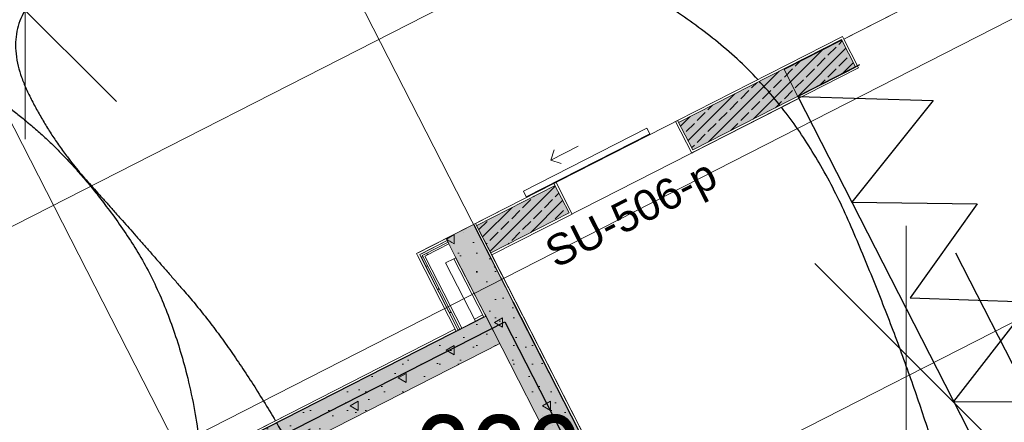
# Model space of a CAD drawing. Header units: metres. Extents: x 538891 to 1080079, y 6588829 to 13178720.
# Tile 726 of 1056: x 539904.36 to 539910.74, y 6589214.28 to 6589216.9. Entities that reach past the tile are written whole.
import ezdxf

# ---------------------------------------------------------------- set-up
doc = ezdxf.new("R2010")
doc.units = ezdxf.units.M
doc.header["$LTSCALE"] = 0.4
doc.header["$PDMODE"] = 1
doc.header["$PDSIZE"] = -2
for name, pattern in [('DASHED', [52.916667, 26.458333, -26.458333]), ('Dot & Dashed', [83.78472, 39.6875, -22.048611, 0, -22.048609]), ('openingline', [100, 62.5, -37.5]), ('Triple Dashed', [92.604163, 66.145831, -26.458332])]:
    doc.linetypes.add(name, pattern=pattern)
for name, color, linetype in [('AR', 7, 'Continuous'), ('DENDRO', 7, 'Continuous'), ('KINO_TAIMESTIK', 7, 'Continuous')]:
    doc.layers.add(name, color=color, linetype=linetype)
doc.styles.add('Arial', font='arial.ttf')
doc.styles.add('Arial Narrow', font='ARIALN.TTF')
pattern_1 = [(90, (0, 0), (-0.6235383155, 0), [0.060000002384, -0.30000001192]), (90, (-0.3118, 0.18), (-0.6235383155, 0), [0.060000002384, -0.30000001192]), (150, (0, 0), (0.31176915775, 0.54000002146), [0.060000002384, -0.30000001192]), (150, (2e-17, 0.36), (0.31176915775, 0.54000002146), [0.060000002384, -0.30000001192]), (-150, (4e-18, 0.06), (-0.31176915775, 0.54000002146), [0.060000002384, -0.30000001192]), (-150, (3e-17, 0.42), (-0.31176915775, 0.54000002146), [0.060000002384, -0.30000001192]), (90, (-0.06, 4e-18), (-0.1200000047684, 0), [1e-05, -0.299990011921]), (90, (-0.06, 0.12001), (-0.1200000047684, 0), [1e-05, -0.299990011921]), (135, (-0.06, 0.06), (0.0848528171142, 0.0848528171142), [1e-05, -0.239990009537]), (135, (-0.12365, 0.12365), (0.0848528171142, 0.0848528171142), [1e-05, -0.239990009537])]
pattern_2 = [(-135, (0, 0), (-0.0707106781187, 0.0707106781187), []), (-135, (0.03536, -0.03536), (-0.0707106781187, 0.0707106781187), [0.075, -0.025])]
pattern_3 = [(0, (0, 0), (0, 0.075), [1e-05, -0.07499])]

msp = doc.modelspace()

# ---------------------------------------------------------------- hatches: boundary and pattern name
at = {"layer": 'AR', "linetype": 'Continuous', "lineweight": 9, "true_color": 0x6a6a6a}
h = msp.add_hatch(dxfattribs=at)
h.set_pattern_fill('STRUCTURAL_CONCRETE_0001', color=251, style=0, pattern_type=2)
h.set_pattern_definition(pattern_1)
h.paths.add_polyline_path([(539907.1812, 6589215.3608), (539907.2729, 6589215.5096), (539907.1399, 6589215.4417)])

# ---------------------------------------------------------------- linework, layer by layer
at = {"layer": 'AR', "color": 7, "linetype": 'Continuous', "lineweight": 9}
for p, q in [((539907.9777, 6589216.0771), (539907.7996, 6589215.9861)), ((539907.7996, 6589215.9861), (539907.8214, 6589216.0534)), ((539907.7996, 6589215.9861), (539907.8668, 6589215.9643)), ((539907.1286, 6589215.464), (539907.1217, 6589215.4774)), ((539907.1342, 6589215.4529), (539907.1286, 6589215.464)), ((539907.1399, 6589215.4417), (539907.1342, 6589215.4529))]:
    msp.add_line(p, q, dxfattribs=at)
at = {"layer": 'AR', "color": 8, "linetype": 'DASHED', "lineweight": 25, "true_color": 0x808080}
for p, q in [((539909.7522, 6589215.713), (539910.5648, 6589215.7031)), ((539910.5648, 6589215.7031), (539910.131, 6589215.0914)), ((539910.131, 6589215.0914), (539910.913, 6589215.0659)), ((539910.913, 6589215.0659), (539910.4121, 6589214.42)), ((539910.4121, 6589214.42), (539911.2567, 6589214.4149))]:
    msp.add_line(p, q, dxfattribs=at)
at = {"layer": 'AR', "color": 9, "linetype": 'Continuous', "lineweight": 9, "true_color": 0xc9c5ab, "flags": 128}
for points in [[(539917.6844, 6589206.9468), (539914.9411, 6589205.5466), (539914.7184, 6589205.433), (539914.4616, 6589205.9362), (539912.8583, 6589205.1179), (539913.1152, 6589204.6147), (539912.7455, 6589204.426), (539912.4955, 6589204.9159), (539910.1797, 6589203.7339), (539910.4297, 6589203.244), (539909.2718, 6589202.653), (539903.6347, 6589213.6976), (539903.9019, 6589213.834), (539904.1519, 6589213.3441), (539907.1803, 6589214.8898), (539906.9302, 6589215.3797), (539909.6914, 6589216.7889), (539909.7005, 6589216.7711), (539912.0564, 6589217.9736)], [(539912.0564, 6589217.9736), (539909.313, 6589216.5734), (539909.4085, 6589216.3863), (539907.4178, 6589215.3703), (539912.6231, 6589205.1719), (539914.4267, 6589206.0924), (539914.6836, 6589205.5892), (539914.8706, 6589205.6847), (539914.932, 6589205.5644), (539917.6753, 6589206.9646)]]:
    msp.add_lwpolyline(points, dxfattribs=at)
at = {"layer": 'AR', "color": 7, "linetype": 'Continuous', "lineweight": 9, "flags": 128}
for points in [[(539917.6844, 6589206.9468), (539914.9411, 6589205.5466), (539914.7184, 6589205.433), (539914.4616, 6589205.9362), (539912.8583, 6589205.1179), (539913.1152, 6589204.6147), (539912.7455, 6589204.426), (539912.4955, 6589204.9159), (539910.1797, 6589203.7339), (539910.4297, 6589203.244), (539909.2718, 6589202.653), (539903.6347, 6589213.6976), (539903.9019, 6589213.834), (539904.1519, 6589213.3441), (539907.1803, 6589214.8898), (539906.9302, 6589215.3797), (539909.6914, 6589216.7889), (539909.7005, 6589216.7711), (539912.0564, 6589217.9736)], [(539912.0564, 6589217.9736), (539909.313, 6589216.5734), (539909.4085, 6589216.3863), (539907.4178, 6589215.3703), (539912.6231, 6589205.1719), (539914.4267, 6589206.0924), (539914.6836, 6589205.5892), (539914.8706, 6589205.6847), (539914.932, 6589205.5644), (539917.6753, 6589206.9646)]]:
    msp.add_lwpolyline(points, dxfattribs=at)
at = {"layer": 'AR', "color": 7, "linetype": 'Continuous', "lineweight": 5}
msp.add_point((539907.1286, 6589215.464), dxfattribs=at)
at = {"layer": 'AR', "color": 252, "linetype": 'Continuous', "true_color": 0x848484}
msp.add_solid([(539907.1812, 6589215.3608), (539907.2729, 6589215.5096), (539907.1399, 6589215.4417)], dxfattribs=at)
at = {"layer": 'DENDRO', "color": 30, "linetype": 'Continuous', "lineweight": 25, "true_color": 0xff7f00}
for points, knots in [([(539908.4058, 6589206.8726), (539908.3832, 6589206.8636), (539908.3606, 6589206.8547), (539907.9498, 6589206.7164), (539907.7723, 6589206.6752), (539907.6966, 6589206.6839), (539907.4656, 6589206.7708), (539907.1595, 6589206.9974), (539906.958, 6589207.5767), (539906.9147, 6589208.132), (539907.0574, 6589208.7889), (539907.1854, 6589209.363), (539907.2918, 6589210.1884), (539907.1418, 6589211.5914), (539906.6378, 6589213.1454), (539905.8218, 6589214.6753), (539905.0646, 6589215.5507), (539904.5703, 6589216.0967), (539904.2579, 6589216.7372), (539904.5264, 6589217.1815), (539905.0378, 6589217.5754), (539905.9098, 6589217.735), (539906.9281, 6589217.7177), (539908.1863, 6589217.2704), (539909.3947, 6589216.3772), (539910.1044, 6589214.7223), (539910.5528, 6589213.2227), (539911.0296, 6589211.7848), (539911.3241, 6589210.6487), (539911.5386, 6589209.4011), (539911.0332, 6589208.335), (539910.2317, 6589207.7328), (539909.4565, 6589207.3603), (539908.9862, 6589207.1356), (539908.613, 6589206.9582), (539908.4316, 6589206.8829), (539908.4187, 6589206.8777), (539908.4058, 6589206.8726)], [0, 0, 0, 0.001744, 0.001744, 0.032871, 0.063997, 0.095124, 0.126251, 0.157378, 0.188504, 0.219631, 0.250758, 0.281885, 0.313012, 0.344138, 0.375265, 0.406392, 0.437519, 0.468646, 0.499772, 0.530899, 0.562026, 0.593153, 0.624279, 0.655406, 0.686533, 0.71766, 0.748787, 0.779913, 0.81104, 0.842167, 0.873294, 0.90442, 0.935547, 0.966674, 0.997801, 0.997801, 1, 1, 1]), ([(539901.6686, 6589216.5081), (539901.655, 6589216.4964), (539901.6414, 6589216.4847), (539901.3873, 6589216.2611), (539901.1542, 6589215.6805), (539901.0915, 6589215.1812), (539901.1813, 6589214.4289), (539901.5988, 6589213.6235), (539902.091, 6589213.0529), (539902.6768, 6589212.6281), (539903.5856, 6589212.2716), (539904.2749, 6589212.3475), (539904.8003, 6589212.544), (539905.1731, 6589212.8964), (539905.4001, 6589213.3165), (539905.5853, 6589213.9906), (539905.3174, 6589215.1067), (539904.7935, 6589215.8813), (539904.2446, 6589216.3862), (539903.6429, 6589216.7228), (539902.768, 6589216.9485), (539901.9562, 6589216.7455), (539901.6957, 6589216.5315), (539901.6821, 6589216.5198), (539901.6686, 6589216.5081)], [0, 0, 0, 0.002773, 0.002773, 0.055112, 0.107451, 0.15979, 0.212129, 0.264468, 0.316807, 0.369147, 0.421486, 0.473825, 0.526164, 0.578503, 0.630842, 0.683182, 0.735521, 0.78786, 0.840199, 0.892538, 0.944877, 0.997217, 0.997217, 1, 1, 1])]:
    msp.add_open_spline(points, degree=2, knots=knots, dxfattribs=at)
at = {"layer": 'KINO_TAIMESTIK', "color": 181, "linetype": 'Continuous', "lineweight": 18, "true_color": 0x9f7fff}
for p, q in [((539904.3921, 6589216.1221), (539904.3921, 6589217.7967)), ((539903.8001, 6589217.5514), (539904.9842, 6589216.3673)), ((539910.1044, 6589213.8851), (539910.1044, 6589215.5596)), ((539909.5123, 6589215.3144), (539910.6964, 6589214.1303))]:
    msp.add_line(p, q, dxfattribs=at)

# ---------------------------------------------------------------- texts
at = {"layer": 'DENDRO', "color": 250, "true_color": 0x333333, "insert": (539906.919, 6589214.3307), "char_height": 0.57083, "attachment_point": 1, "line_spacing_factor": 2.63829, "style": 'Arial Narrow'}
msp.add_mtext('229', dxfattribs=at)

# ---------------------------------------------------------------- next in the draw order: wipeouts: each hides what was drawn before it
at = {"color": 255, "linetype": 'Continuous', "lineweight": 5}
for points in [[(539909.7826, 6589216.5772), (539909.7758, 6589216.5906), (539908.7203, 6589216.0519), (539908.7271, 6589216.0386)], [(539907.2999, 6589215.5683), (539907.304, 6589215.5602), (539907.3132, 6589215.5751)], [(539906.9504, 6589215.3731), (539906.9302, 6589215.3796), (539906.9371, 6589215.3663)], [(539907.3718, 6589214.9875), (539904.0762, 6589213.3054), (539904.083, 6589213.2921), (539907.3786, 6589214.9741)]]:
    msp.add_wipeout(points, dxfattribs=at).dxf.layer = 'AR'

# ---------------------------------------------------------------- next in the draw order: hatches: boundary and pattern name
at = {"layer": 'AR', "linetype": 'Continuous', "lineweight": 0, "true_color": 0x848484}
msp.add_hatch(color=252, dxfattribs=at).paths.add_polyline_path([(539907.1286, 6589215.464), (539907.2981, 6589215.5506), (539907.304, 6589215.5602), (539907.2999, 6589215.5683), (539907.1217, 6589215.4774)])
at = {"layer": 'AR', "linetype": 'Continuous', "lineweight": 9, "true_color": 0x6a6a6a}
h = msp.add_hatch(dxfattribs=at)
h.set_pattern_fill('STRUCTURAL_CONCRETE_0001', color=251, style=0, pattern_type=2)
h.set_pattern_definition(pattern_1)
h.paths.add_polyline_path([(539907.1286, 6589215.464), (539907.2981, 6589215.5506), (539907.304, 6589215.5602), (539907.2999, 6589215.5683), (539907.1217, 6589215.4774)])
h = msp.add_hatch(dxfattribs=at)
h.set_pattern_fill('STRUCTURAL_CONCRETE_0001', color=251, style=0, pattern_type=2)
h.set_pattern_definition(pattern_1)
h.paths.add_polyline_path([(539907.1342, 6589215.4529), (539907.2855, 6589215.5301), (539907.2981, 6589215.5506), (539907.1286, 6589215.464)])
h = msp.add_hatch(dxfattribs=at)
h.set_pattern_fill('STRUCTURAL_CONCRETE_0001', color=251, style=0, pattern_type=2)
h.set_pattern_definition(pattern_1)
h.paths.add_polyline_path([(539907.1399, 6589215.4417), (539907.2729, 6589215.5096), (539907.2855, 6589215.5301), (539907.1342, 6589215.4529)])
h = msp.add_hatch(dxfattribs=at)
h.set_pattern_fill('STRUCTURAL_CONCRETE_0001', color=251, style=0, pattern_type=2)
h.set_pattern_definition(pattern_1)
h.paths.add_polyline_path([(539907.3786, 6589214.9741), (539904.083, 6589213.2921), (539904.174, 6589213.1139), (539907.4695, 6589214.796)])

# ---------------------------------------------------------------- next in the draw order: linework, layer by layer
at = {"layer": 'AR', "color": 8, "linetype": 'DASHED', "lineweight": 25, "true_color": 0x808080}
msp.add_line((539910.2804, 6589216.3728), (539909.7522, 6589215.713), dxfattribs=at)
at = {"layer": 'AR', "color": 7, "linetype": 'Continuous', "lineweight": 9}
for p, q in [((539907.3718, 6589214.9875), (539904.0762, 6589213.3054)), ((539907.3786, 6589214.9741), (539904.083, 6589213.2921)), ((539907.4695, 6589214.796), (539907.3718, 6589214.9875)), ((539904.174, 6589213.1139), (539907.4695, 6589214.796))]:
    msp.add_line(p, q, dxfattribs=at)
at = {"layer": 'AR', "color": 152, "linetype": 'openingline', "lineweight": 25, "true_color": 0x295bde}
msp.add_line((539907.3786, 6589214.9741), (539904.083, 6589213.2921), dxfattribs=at)
at = {"layer": 'AR', "color": 252, "linetype": 'Continuous', "true_color": 0x848484}
for points in [[(539907.1342, 6589215.4529), (539907.2855, 6589215.5301), (539907.1286, 6589215.464), (539907.2981, 6589215.5506)], [(539907.1399, 6589215.4417), (539907.2729, 6589215.5096), (539907.1342, 6589215.4529), (539907.2855, 6589215.5301)], [(539907.3786, 6589214.9741), (539904.083, 6589213.2921), (539907.4695, 6589214.796), (539904.174, 6589213.1139)]]:
    msp.add_solid(points, dxfattribs=at)

# ---------------------------------------------------------------- next in the draw order: wipeouts: each hides what was drawn before it
at = {"color": 255, "linetype": 'Continuous', "lineweight": 5}
for points in [[(539908.6294, 6589216.2301), (539909.6982, 6589216.7756), (539909.6914, 6589216.7889), (539908.6226, 6589216.2434)], [(539906.9672, 6589215.3676), (539906.9504, 6589215.3731), (539906.9561, 6589215.362)]]:
    msp.add_wipeout(points, dxfattribs=at).dxf.layer = 'AR'

# ---------------------------------------------------------------- next in the draw order: hatches: boundary and pattern name
at = {"layer": 'AR', "linetype": 'Continuous', "lineweight": 25, "true_color": 0x848484}
h = msp.add_hatch(dxfattribs=at)
h.set_pattern_fill('BRASS_BRONZE_0001', color=252, style=0, pattern_type=2)
h.set_pattern_definition(pattern_2)
h.paths.add_polyline_path([(539909.7758, 6589216.5906), (539909.6848, 6589216.7687), (539908.6294, 6589216.2301), (539908.7203, 6589216.0519)])
h = msp.add_hatch(dxfattribs=at)
h.set_pattern_fill('GYPSUM_0001', color=252, style=0, pattern_type=2)
h.set_pattern_definition(pattern_3)
h.paths.add_polyline_path([(539906.9672, 6589215.3676), (539906.9504, 6589215.3731), (539906.9561, 6589215.362)])

# ---------------------------------------------------------------- next in the draw order: linework, layer by layer
at = {"layer": 'AR', "color": 7, "linetype": 'Continuous', "lineweight": 9}
msp.add_line((539909.6982, 6589216.7756), (539909.6914, 6589216.7889), dxfattribs=at)
at = {"layer": 'AR', "color": 8, "linetype": 'DASHED', "lineweight": 25, "true_color": 0x808080}
for q in [(539910.2804, 6589216.3728), (539914.8365, 6589205.7515)]:
    msp.add_line((539909.4017, 6589216.3997), q, dxfattribs=at)
at = {"layer": 'AR', "color": 254, "linetype": 'Continuous', "true_color": 0xcccccc}
msp.add_solid([(539909.7758, 6589216.5906), (539909.6848, 6589216.7687), (539908.7203, 6589216.0519), (539908.6294, 6589216.2301)], dxfattribs=at)

# ---------------------------------------------------------------- next in the draw order: wipeouts: each hides what was drawn before it
at = {"color": 255, "linetype": 'Continuous', "lineweight": 5}
msp.add_wipeout([(539907.5701, 6589215.0719), (539907.3132, 6589215.5751), (539907.304, 6589215.5602), (539907.5567, 6589215.0651)], dxfattribs=at).dxf.layer = 'AR'

# ---------------------------------------------------------------- next in the draw order: linework, layer by layer
at = {"layer": 'AR', "color": 7, "linetype": 'Continuous', "lineweight": 9}
for p, q in [((539907.2999, 6589215.5683), (539907.1217, 6589215.4774)), ((539907.3132, 6589215.5751), (539907.2999, 6589215.5683)), ((539907.304, 6589215.5602), (539907.2999, 6589215.5683))]:
    msp.add_line(p, q, dxfattribs=at)

# ---------------------------------------------------------------- next in the draw order: wipeouts: each hides what was drawn before it
at = {"color": 255, "linetype": 'Continuous', "lineweight": 5}
for points in [[(539908.7138, 6589216.0317), (539908.7271, 6589216.0386), (539908.7203, 6589216.0519), (539908.6226, 6589216.2434), (539908.6092, 6589216.2366)], [(539906.9841, 6589215.3622), (539906.9672, 6589215.3676), (539906.9729, 6589215.3565)], [(539907.172, 6589215.3459), (539907.3652, 6589214.9673), (539907.3786, 6589214.9741), (539907.1854, 6589215.3527)]]:
    msp.add_wipeout(points, dxfattribs=at).dxf.layer = 'AR'

# ---------------------------------------------------------------- next in the draw order: hatches: boundary and pattern name
at = {"layer": 'AR', "linetype": 'Continuous', "lineweight": 9, "true_color": 0x6a6a6a}
h = msp.add_hatch(dxfattribs=at)
h.set_pattern_fill('STRUCTURAL_CONCRETE_0001', color=251, style=0, pattern_type=2)
h.set_pattern_definition(pattern_1)
h.paths.add_polyline_path([(539907.5567, 6589215.0651), (539907.304, 6589215.5602), (539907.1812, 6589215.3608), (539907.3786, 6589214.9741)])
at = {"layer": 'AR', "linetype": 'Continuous', "lineweight": 25, "true_color": 0x848484}
h = msp.add_hatch(dxfattribs=at)
h.set_pattern_fill('GYPSUM_0001', color=252, style=0, pattern_type=2)
h.set_pattern_definition(pattern_3)
h.paths.add_polyline_path([(539906.9841, 6589215.3622), (539906.9672, 6589215.3676), (539906.9729, 6589215.3565)])

# ---------------------------------------------------------------- next in the draw order: linework, layer by layer
at = {"layer": 'AR', "color": 7, "linetype": 'Continuous', "lineweight": 9}
for p, q in [((539909.6914, 6589216.7889), (539908.6226, 6589216.2434)), ((539909.6848, 6589216.7687), (539908.6294, 6589216.2301)), ((539908.7203, 6589216.0519), (539909.7758, 6589216.5906)), ((539908.7271, 6589216.0386), (539909.7826, 6589216.5772)), ((539908.6226, 6589216.2434), (539908.6092, 6589216.2366)), ((539908.6092, 6589216.2366), (539908.7138, 6589216.0317)), ((539908.6092, 6589216.2366), (539908.7138, 6589216.0317)), ((539908.7203, 6589216.0519), (539908.6226, 6589216.2434)), ((539908.7271, 6589216.0386), (539908.7138, 6589216.0317)), ((539908.7271, 6589216.0386), (539908.7138, 6589216.0317)), ((539907.5567, 6589215.0651), (539907.304, 6589215.5602)), ((539907.5567, 6589215.0651), (539907.304, 6589215.5602)), ((539907.5701, 6589215.0719), (539907.3132, 6589215.5751)), ((539907.1812, 6589215.3608), (539907.1399, 6589215.4417)), ((539907.1854, 6589215.3527), (539907.1812, 6589215.3608)), ((539907.1812, 6589215.3608), (539907.3786, 6589214.9741)), ((539907.1854, 6589215.3527), (539907.172, 6589215.3459)), ((539907.172, 6589215.3459), (539907.3652, 6589214.9673)), ((539907.1854, 6589215.3527), (539907.3786, 6589214.9741)), ((539907.3786, 6589214.9741), (539907.3652, 6589214.9673))]:
    msp.add_line(p, q, dxfattribs=at)
at = {"layer": 'AR', "color": 7, "linetype": 'openingline', "lineweight": 9}
for p, q in [((539909.6848, 6589216.7687), (539908.6294, 6589216.2301)), ((539908.7203, 6589216.0519), (539909.7758, 6589216.5906))]:
    msp.add_line(p, q, dxfattribs=at)
at = {"layer": 'AR', "color": 7, "linetype": 'Continuous', "lineweight": 5}
for p in [(539908.7203, 6589216.0519), (539907.1854, 6589215.3527)]:
    msp.add_point(p, dxfattribs=at)
at = {"layer": 'AR', "color": 252, "linetype": 'Continuous', "true_color": 0x848484}
msp.add_solid([(539907.5567, 6589215.0651), (539907.304, 6589215.5602), (539907.3786, 6589214.9741), (539907.1812, 6589215.3608)], dxfattribs=at)

# ---------------------------------------------------------------- next in the draw order: wipeouts: each hides what was drawn before it
at = {"color": 255, "linetype": 'Continuous', "lineweight": 5}
for points in [[(539909.6848, 6589216.7687), (539909.7826, 6589216.5772), (539909.7959, 6589216.5841), (539909.6982, 6589216.7756)], [(539907.4178, 6589215.3703), (539907.9255, 6589215.6294), (539907.9187, 6589215.6428), (539907.411, 6589215.3836)], [(539907.1186, 6589215.3186), (539906.9841, 6589215.3622), (539907.0295, 6589215.2731)], [(539907.1812, 6589215.3608), (539907.172, 6589215.3459), (539907.1854, 6589215.3527)], [(539908.5248, 6589213.2014), (539907.5701, 6589215.0719), (539907.5567, 6589215.0651), (539908.5114, 6589213.1946)]]:
    msp.add_wipeout(points, dxfattribs=at).dxf.layer = 'AR'

# ---------------------------------------------------------------- next in the draw order: hatches: boundary and pattern name
at = {"layer": 'AR', "linetype": 'Continuous', "lineweight": 9, "true_color": 0x6a6a6a}
h = msp.add_hatch(dxfattribs=at)
h.set_pattern_fill('STRUCTURAL_CONCRETE_0001', color=251, style=0, pattern_type=2)
h.set_pattern_definition(pattern_1)
h.paths.add_polyline_path([(539908.5114, 6589213.1946), (539907.5567, 6589215.0651), (539907.3786, 6589214.9741), (539908.3333, 6589213.1037)])

# ---------------------------------------------------------------- next in the draw order: linework, layer by layer
at = {"layer": 'AR', "color": 7, "linetype": 'Continuous', "lineweight": 9}
for p, q in [((539909.7758, 6589216.5906), (539909.6848, 6589216.7687)), ((539909.7959, 6589216.5841), (539909.6982, 6589216.7756)), ((539909.7959, 6589216.5841), (539909.7826, 6589216.5772)), ((539908.5114, 6589213.1946), (539907.5567, 6589215.0651)), ((539908.5248, 6589213.2014), (539907.5701, 6589215.0719)), ((539907.3786, 6589214.9741), (539908.3333, 6589213.1037))]:
    msp.add_line(p, q, dxfattribs=at)
at = {"layer": 'AR', "color": 7, "linetype": 'openingline', "lineweight": 9}
msp.add_line((539909.6848, 6589216.7687), (539909.7758, 6589216.5906), dxfattribs=at)
at = {"layer": 'AR', "color": 8, "linetype": 'DASHED', "lineweight": 25, "true_color": 0x808080}
for p, q in [((539909.8025, 6589216.6042), (539909.4017, 6589216.3997)), ((539915.2373, 6589205.9561), (539909.8025, 6589216.6042))]:
    msp.add_line(p, q, dxfattribs=at)
at = {"layer": 'AR', "color": 152, "linetype": 'openingline', "lineweight": 25, "true_color": 0x295bde}
msp.add_line((539908.5114, 6589213.1946), (539907.5567, 6589215.0651), dxfattribs=at)
at = {"layer": 'AR', "color": 1, "linetype": 'DASHED', "lineweight": 25, "true_color": 0xff0000}
msp.add_line((539907.5033, 6589214.9372), (539908.3716, 6589213.2358), dxfattribs=at)
at = {"layer": 'AR', "color": 7, "linetype": 'Continuous', "lineweight": 5}
for p in [(539909.6848, 6589216.7687), (539909.7758, 6589216.5906)]:
    msp.add_point(p, dxfattribs=at)
at = {"layer": 'AR', "color": 252, "linetype": 'Continuous', "true_color": 0x848484}
msp.add_solid([(539908.5114, 6589213.1946), (539907.5567, 6589215.0651), (539908.3333, 6589213.1037), (539907.3786, 6589214.9741)], dxfattribs=at)

# ---------------------------------------------------------------- next in the draw order: wipeouts: each hides what was drawn before it
at = {"color": 255, "linetype": 'Continuous', "lineweight": 5}
for points in [[(539907.3132, 6589215.5751), (539907.3201, 6589215.5618), (539907.8278, 6589215.8209), (539907.821, 6589215.8343)], [(539906.9504, 6589215.3731), (539907.1286, 6589215.464), (539907.1217, 6589215.4774), (539906.9436, 6589215.3865)]]:
    msp.add_wipeout(points, dxfattribs=at).dxf.layer = 'AR'

# ---------------------------------------------------------------- next in the draw order: hatches: boundary and pattern name
at = {"layer": 'AR', "linetype": 'Continuous', "lineweight": 25, "true_color": 0x848484}
h = msp.add_hatch(dxfattribs=at)
h.set_pattern_fill('BRASS_BRONZE_0001', color=252, style=0, pattern_type=2)
h.set_pattern_definition(pattern_2)
h.paths.add_polyline_path([(539907.411, 6589215.3836), (539907.9187, 6589215.6428), (539907.8278, 6589215.8209), (539907.3201, 6589215.5618)])

# ---------------------------------------------------------------- next in the draw order: linework, layer by layer
at = {"layer": 'AR', "color": 7, "linetype": 'Continuous', "lineweight": 9}
msp.add_line((539907.3132, 6589215.5751), (539907.4178, 6589215.3703), dxfattribs=at)
at = {"layer": 'AR', "color": 254, "linetype": 'Continuous', "true_color": 0xcccccc}
msp.add_solid([(539907.411, 6589215.3836), (539907.9187, 6589215.6428), (539907.3201, 6589215.5618), (539907.8278, 6589215.8209)], dxfattribs=at)

# ---------------------------------------------------------------- next in the draw order: wipeouts: each hides what was drawn before it
at = {"color": 255, "linetype": 'Continuous', "lineweight": 5}
msp.add_wipeout([(539906.9504, 6589215.3731), (539906.9436, 6589215.3865), (539906.9302, 6589215.3796)], dxfattribs=at).dxf.layer = 'AR'

# ---------------------------------------------------------------- next in the draw order: wipeouts: each hides what was drawn before it
for points in [[(539907.9255, 6589215.6294), (539907.9389, 6589215.6362), (539907.8343, 6589215.8411), (539907.821, 6589215.8343), (539907.9187, 6589215.6428)], [(539906.9672, 6589215.3676), (539907.1342, 6589215.4529), (539907.1286, 6589215.464), (539906.9616, 6589215.3788)]]:
    msp.add_wipeout(points, dxfattribs=at).dxf.layer = 'AR'

# ---------------------------------------------------------------- next in the draw order: hatches: boundary and pattern name
at = {"layer": 'AR', "linetype": 'Continuous', "lineweight": 25, "true_color": 0x848484}
h = msp.add_hatch(dxfattribs=at)
h.set_pattern_fill('GYPSUM_0001', color=252, style=0, pattern_type=2)
h.set_pattern_definition(pattern_3)
h.paths.add_polyline_path([(539906.9672, 6589215.3676), (539907.1342, 6589215.4529), (539907.1286, 6589215.464), (539906.9616, 6589215.3788)])

# ---------------------------------------------------------------- next in the draw order: linework, layer by layer
at = {"layer": 'AR', "color": 7, "linetype": 'Continuous', "lineweight": 9}
for p, q in [((539907.821, 6589215.8343), (539907.3132, 6589215.5751)), ((539907.8278, 6589215.8209), (539907.3201, 6589215.5618)), ((539907.821, 6589215.8343), (539907.8343, 6589215.8411)), ((539907.9187, 6589215.6428), (539907.821, 6589215.8343)), ((539907.8343, 6589215.8411), (539907.9389, 6589215.6362)), ((539907.411, 6589215.3836), (539907.9187, 6589215.6428)), ((539907.4178, 6589215.3703), (539907.9255, 6589215.6294)), ((539907.9255, 6589215.6294), (539907.9389, 6589215.6362)), ((539907.9255, 6589215.6294), (539907.9389, 6589215.6362))]:
    msp.add_line(p, q, dxfattribs=at)
at = {"layer": 'AR', "color": 7, "linetype": 'openingline', "lineweight": 9}
for p, q in [((539907.8278, 6589215.8209), (539907.3201, 6589215.5618)), ((539907.411, 6589215.3836), (539907.9187, 6589215.6428))]:
    msp.add_line(p, q, dxfattribs=at)
at = {"layer": 'AR', "color": 7, "linetype": 'Continuous', "lineweight": 5}
msp.add_point((539907.9187, 6589215.6428), dxfattribs=at)

# ---------------------------------------------------------------- next in the draw order: wipeouts: each hides what was drawn before it
at = {"color": 255, "linetype": 'Continuous', "lineweight": 5}
for points in [[(539908.424, 6589216.1926), (539907.6224, 6589215.7834), (539907.6406, 6589215.7478), (539908.4422, 6589216.1569)], [(539906.9672, 6589215.3676), (539906.9616, 6589215.3788), (539906.9504, 6589215.3731)]]:
    msp.add_wipeout(points, dxfattribs=at).dxf.layer = 'AR'

# ---------------------------------------------------------------- next in the draw order: hatches: boundary and pattern name
at = {"layer": 'AR', "linetype": 'Continuous', "lineweight": 25, "true_color": 0x848484}
h = msp.add_hatch(dxfattribs=at)
h.set_pattern_fill('GYPSUM_0001', color=252, style=0, pattern_type=2)
h.set_pattern_definition(pattern_3)
h.paths.add_polyline_path([(539906.9672, 6589215.3676), (539906.9616, 6589215.3788), (539906.9504, 6589215.3731)])

# ---------------------------------------------------------------- next in the draw order: linework, layer by layer
at = {"layer": 'AR', "color": 7, "linetype": 'Continuous', "lineweight": 9}
for p, q in [((539908.424, 6589216.1926), (539907.6224, 6589215.7834)), ((539908.4422, 6589216.1569), (539908.424, 6589216.1926)), ((539907.6406, 6589215.7478), (539908.4422, 6589216.1569)), ((539907.8343, 6589215.8411), (539907.9389, 6589215.6362)), ((539907.6224, 6589215.7834), (539907.6406, 6589215.7478))]:
    msp.add_line(p, q, dxfattribs=at)

# ---------------------------------------------------------------- next in the draw order: texts
at = {"layer": 'AR', "color": 7, "insert": (539907.7415, 6589215.4594), "char_height": 0.2, "attachment_point": 1, "rotation": 27.03983, "line_spacing_factor": 1.004016, "style": 'Arial'}
msp.add_mtext('SU-506-p', dxfattribs=at)

# ---------------------------------------------------------------- next in the draw order: wipeouts: each hides what was drawn before it
at = {"color": 255, "linetype": 'Continuous', "lineweight": 5}
msp.add_wipeout([(539906.9841, 6589215.3622), (539907.1399, 6589215.4417), (539907.1342, 6589215.4529), (539906.9784, 6589215.3733)], dxfattribs=at).dxf.layer = 'AR'

# ---------------------------------------------------------------- next in the draw order: hatches: boundary and pattern name
at = {"layer": 'AR', "linetype": 'Continuous', "lineweight": 25, "true_color": 0x848484}
h = msp.add_hatch(dxfattribs=at)
h.set_pattern_fill('GYPSUM_0001', color=252, style=0, pattern_type=2)
h.set_pattern_definition(pattern_3)
h.paths.add_polyline_path([(539906.9841, 6589215.3622), (539907.1399, 6589215.4417), (539907.1342, 6589215.4529), (539906.9784, 6589215.3733)])

# ---------------------------------------------------------------- next in the draw order: wipeouts: each hides what was drawn before it
at = {"color": 255, "linetype": 'Continuous', "lineweight": 5}
for points in [[(539907.1186, 6589215.3186), (539907.172, 6589215.3459), (539907.1812, 6589215.3608), (539907.1399, 6589215.4417), (539907.0731, 6589215.4077)], [(539906.9841, 6589215.3622), (539906.9784, 6589215.3733), (539906.9672, 6589215.3676)]]:
    msp.add_wipeout(points, dxfattribs=at).dxf.layer = 'AR'

# ---------------------------------------------------------------- next in the draw order: hatches: boundary and pattern name
at = {"layer": 'AR', "linetype": 'Continuous', "lineweight": 25, "true_color": 0x848484}
h = msp.add_hatch(dxfattribs=at)
h.set_pattern_fill('GYPSUM_0001', color=252, style=0, pattern_type=2)
h.set_pattern_definition(pattern_3)
h.paths.add_polyline_path([(539906.9841, 6589215.3622), (539906.9784, 6589215.3733), (539906.9672, 6589215.3676)])

# ---------------------------------------------------------------- next in the draw order: linework, layer by layer
at = {"layer": 'AR', "color": 7, "linetype": 'Continuous', "lineweight": 9}
for p, q in [((539907.1286, 6589215.464), (539907.1217, 6589215.4774)), ((539907.1342, 6589215.4529), (539907.1286, 6589215.464)), ((539907.1399, 6589215.4417), (539907.1342, 6589215.4529)), ((539906.9302, 6589215.3796), (539906.9371, 6589215.3663)), ((539907.1854, 6589215.3527), (539907.1812, 6589215.3608)), ((539907.1854, 6589215.3527), (539907.172, 6589215.3459))]:
    msp.add_line(p, q, dxfattribs=at)
at = {"layer": 'AR', "color": 7, "linetype": 'Continuous', "lineweight": 5}
for p in [(539907.1286, 6589215.464), (539907.1854, 6589215.3527)]:
    msp.add_point(p, dxfattribs=at)

# ---------------------------------------------------------------- next in the draw order: wipeouts: each hides what was drawn before it
at = {"color": 255, "linetype": 'Continuous', "lineweight": 5}
msp.add_wipeout([(539907.1186, 6589215.3186), (539907.0731, 6589215.4077), (539906.9841, 6589215.3622)], dxfattribs=at).dxf.layer = 'AR'

# ---------------------------------------------------------------- next in the draw order: linework, layer by layer
at = {"layer": 'AR', "color": 7, "linetype": 'Continuous', "lineweight": 9}
for p, q in [((539907.1217, 6589215.4774), (539906.9302, 6589215.3796)), ((539907.1286, 6589215.464), (539906.9504, 6589215.3731)), ((539907.1286, 6589215.464), (539906.9616, 6589215.3788)), ((539907.1342, 6589215.4529), (539906.9784, 6589215.3733)), ((539907.1399, 6589215.4417), (539907.0731, 6589215.4077)), ((539907.1812, 6589215.3608), (539907.1399, 6589215.4417)), ((539906.9616, 6589215.3788), (539906.9504, 6589215.3731)), ((539906.9504, 6589215.3731), (539906.9561, 6589215.362)), ((539906.9784, 6589215.3733), (539906.9672, 6589215.3676)), ((539907.0731, 6589215.4077), (539906.9841, 6589215.3622)), ((539906.9841, 6589215.3622), (539907.0295, 6589215.2731)), ((539907.1186, 6589215.3186), (539907.172, 6589215.3459))]:
    msp.add_line(p, q, dxfattribs=at)

# ---------------------------------------------------------------- next in the draw order: wipeouts: each hides what was drawn before it
at = {"color": 255, "linetype": 'Continuous', "lineweight": 5}
msp.add_wipeout([(539906.9371, 6589215.3663), (539907.1871, 6589214.8764), (539907.2005, 6589214.8832), (539906.9504, 6589215.3731)], dxfattribs=at).dxf.layer = 'AR'

# ---------------------------------------------------------------- next in the draw order: wipeouts: each hides what was drawn before it
msp.add_wipeout([(539906.9561, 6589215.362), (539907.2005, 6589214.8832), (539907.2116, 6589214.8889), (539906.9672, 6589215.3676)], dxfattribs=at).dxf.layer = 'AR'

# ---------------------------------------------------------------- next in the draw order: hatches: boundary and pattern name
at = {"layer": 'AR', "linetype": 'Continuous', "lineweight": 25, "true_color": 0x848484}
h = msp.add_hatch(dxfattribs=at)
h.set_pattern_fill('GYPSUM_0001', color=252, style=0, pattern_type=2)
h.set_pattern_definition(pattern_3)
h.paths.add_polyline_path([(539906.9561, 6589215.362), (539907.2005, 6589214.8832), (539907.2116, 6589214.8889), (539906.9672, 6589215.3676)])

# ---------------------------------------------------------------- next in the draw order: wipeouts: each hides what was drawn before it
at = {"color": 255, "linetype": 'Continuous', "lineweight": 5}
msp.add_wipeout([(539906.9729, 6589215.3565), (539907.2116, 6589214.8889), (539907.2227, 6589214.8946), (539906.9841, 6589215.3622)], dxfattribs=at).dxf.layer = 'AR'

# ---------------------------------------------------------------- next in the draw order: hatches: boundary and pattern name
at = {"layer": 'AR', "linetype": 'Continuous', "lineweight": 25, "true_color": 0x848484}
h = msp.add_hatch(dxfattribs=at)
h.set_pattern_fill('GYPSUM_0001', color=252, style=0, pattern_type=2)
h.set_pattern_definition(pattern_3)
h.paths.add_polyline_path([(539906.9729, 6589215.3565), (539907.2116, 6589214.8889), (539907.2227, 6589214.8946), (539906.9841, 6589215.3622)])

# ---------------------------------------------------------------- next in the draw order: linework, layer by layer
at = {"layer": 'AR', "color": 7, "linetype": 'Continuous', "lineweight": 9}
for p, q in [((539906.9504, 6589215.3731), (539906.9561, 6589215.362)), ((539906.9672, 6589215.3676), (539906.9729, 6589215.3565))]:
    msp.add_line(p, q, dxfattribs=at)

# ---------------------------------------------------------------- next in the draw order: wipeouts: each hides what was drawn before it
at = {"color": 255, "linetype": 'Continuous', "lineweight": 5}
msp.add_wipeout([(539907.0295, 6589215.2731), (539907.2227, 6589214.8946), (539907.3118, 6589214.94), (539907.1186, 6589215.3186)], dxfattribs=at).dxf.layer = 'AR'

# ---------------------------------------------------------------- next in the draw order: linework, layer by layer
at = {"layer": 'AR', "color": 251, "linetype": 'Triple Dashed', "lineweight": 9, "true_color": 0x575757}
for p, q in [((539930.8854, 6589169.3586), (539890.0405, 6589249.3836)), ((539928.7745, 6589168.2812), (539887.9296, 6589248.3062)), ((539869.3945, 6589197.7371), (539949.8584, 6589238.8059)), ((539870.1901, 6589196.1783), (539950.654, 6589237.2472))]:
    msp.add_line(p, q, dxfattribs=at)
at = {"layer": 'AR', "color": 7, "linetype": 'Dot & Dashed', "lineweight": 9}
msp.add_line((539904.528, 6589211.7351), (539929.5387, 6589224.5005), dxfattribs=at)
at = {"layer": 'AR', "color": 7, "linetype": 'Continuous', "lineweight": 9}
for p, q in [((539906.9371, 6589215.3663), (539907.1871, 6589214.8764)), ((539906.9504, 6589215.3731), (539907.2005, 6589214.8832)), ((539906.9561, 6589215.362), (539907.2005, 6589214.8832)), ((539906.9729, 6589215.3565), (539907.2116, 6589214.8889)), ((539906.9841, 6589215.3622), (539907.0295, 6589215.2731)), ((539907.3118, 6589214.94), (539907.1186, 6589215.3186)), ((539907.0295, 6589215.2731), (539907.2227, 6589214.8946)), ((539907.2227, 6589214.8946), (539907.3118, 6589214.94)), ((539907.1871, 6589214.8764), (539907.2005, 6589214.8832)), ((539907.2005, 6589214.8832), (539907.2116, 6589214.8889)), ((539907.2116, 6589214.8889), (539907.2227, 6589214.8946))]:
    msp.add_line(p, q, dxfattribs=at)
at = {"layer": 'AR', "color": 1, "linetype": 'DASHED', "lineweight": 25, "true_color": 0xff0000}
msp.add_line((539904.0054, 6589213.1519), (539907.5033, 6589214.9372), dxfattribs=at)

doc.saveas('drawing.dxf')
